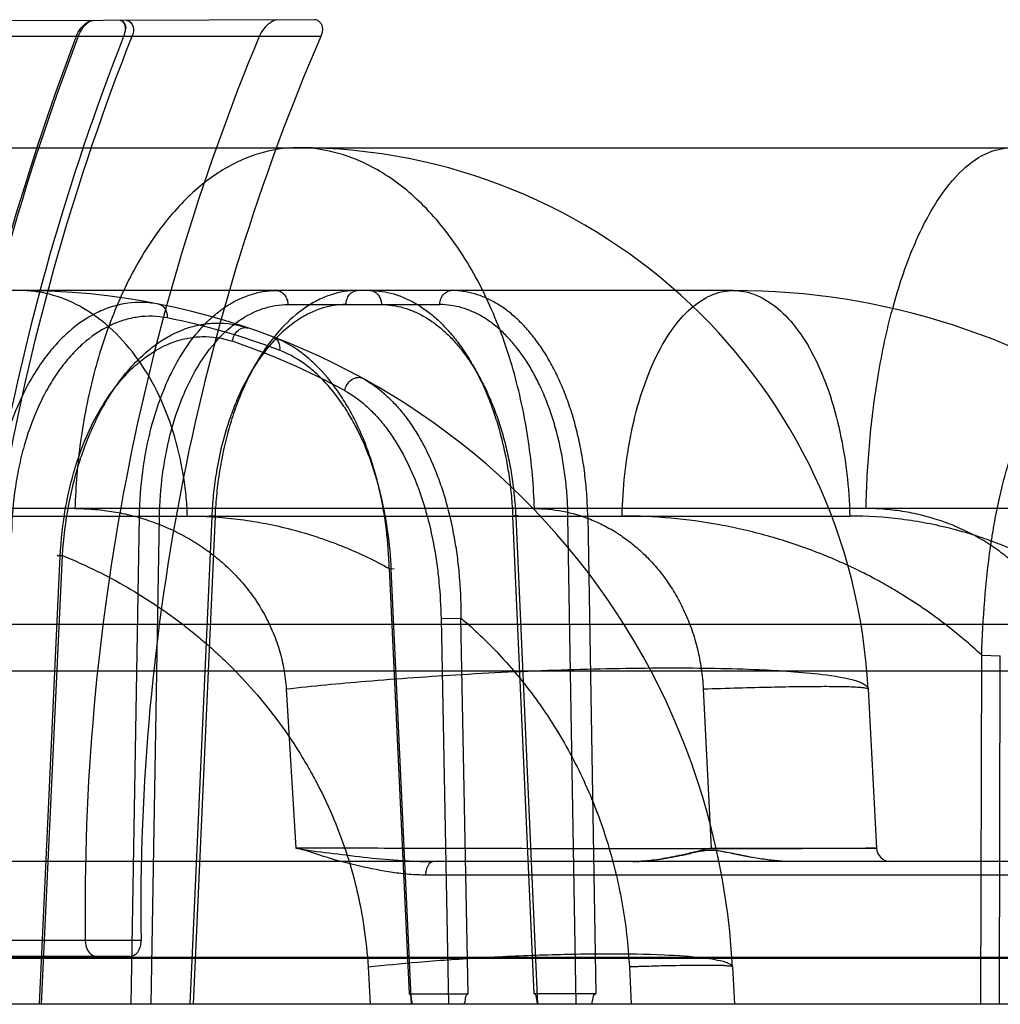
# Model space of a CAD drawing. Header units: millimetres. Extents: x 0 to 297, y 0 to 210.
# Tile 285 of 455: x 142.684 to 142.849, y 160.579 to 160.745. Entities that reach past the tile are written whole.
import ezdxf

# ---------------------------------------------------------------- set-up
doc = ezdxf.new("R2010")
doc.units = ezdxf.units.MM
doc.header["$LTSCALE"] = 16.335
doc.layers.add('INTFCLR_144815', color=7, linetype='CONTINUOUS')
doc.layers.add('INTFCLR_72935', color=7, linetype='CONTINUOUS')

msp = doc.modelspace()

# ---------------------------------------------------------------- linework, layer by layer
at = {"layer": 'INTFCLR_144815', "color": 9, "linetype": 'Continuous'}
for p, q in [((142.5215571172, 160.7232984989), (142.851190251, 160.7232984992)), ((142.8044151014, 160.699298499), (142.4951049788, 160.699298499)), ((142.7295039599, 160.6969403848), (142.7550448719, 160.6969403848)), ((142.8771444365, 160.6626480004), (142.4236901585, 160.6626480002)), ((142.4551597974, 160.6613919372), (142.8239887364, 160.6613919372)), ((142.7031763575, 160.5792984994), (142.7045521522, 160.6613919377)), ((142.7079288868, 160.6613082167), (142.7045521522, 160.6613919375)), ((142.7065498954, 160.5792984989), (142.7079288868, 160.661308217)), ((142.7167064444, 160.6613082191), (142.7130132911, 160.5792984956)), ((142.7172613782, 160.6613919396), (142.7135598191, 160.5792984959)), ((142.7172613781, 160.6613919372), (142.7162718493, 160.6613912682)), ((142.7172613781, 160.6613919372), (142.7162718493, 160.6613912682)), ((142.7709109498, 160.5810437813), (142.7673173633, 160.6613919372)), ((142.7678207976, 160.6613082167), (142.771493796, 160.5792985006)), ((142.7779659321, 160.5792984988), (142.7766091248, 160.6613082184)), ((142.7799297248, 160.6613919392), (142.7812641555, 160.5810437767)), ((142.6877201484, 160.5792985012), (142.6912375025, 160.6546541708)), ((142.6880925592, 160.5792985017), (142.6916179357, 160.6547378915)), ((142.7465673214, 160.6525512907), (142.7498809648, 160.5810437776)), ((142.7465673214, 160.6525512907), (142.7473897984, 160.6525343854)), ((142.7465673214, 160.6525512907), (142.7473897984, 160.6525343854)), ((142.7502914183, 160.5792984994), (142.7468964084, 160.6524675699)), ((142.7552588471, 160.6441503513), (142.7586047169, 160.6442340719)), ((142.7552588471, 160.6441503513), (142.756508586, 160.5792984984)), ((142.7598263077, 160.5810437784), (142.7586047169, 160.6442340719)), ((142.4380802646, 160.6432286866), (143.2969475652, 160.643228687)), ((142.8460268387, 160.5792985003), (142.8461733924, 160.6379748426)), ((142.8461733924, 160.6379748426), (142.8493013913, 160.637891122)), ((142.8491512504, 160.5792984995), (142.8493013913, 160.637891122)), ((143.2944248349, 160.6352984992), (142.3920142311, 160.6352984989)), ((142.7292260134, 160.6323227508), (142.7308600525, 160.6055728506)), ((142.8270586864, 160.6323227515), (142.8284605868, 160.6055728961)), ((142.8006742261, 160.6055728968), (142.8284605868, 160.6055728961)), ((143.3992531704, 160.6032984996), (142.7539063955, 160.6032984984)), ((142.8657148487, 160.6010241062), (142.7527233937, 160.6010241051)), ((142.4597478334, 160.5872286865), (143.5853428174, 160.5872286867)), ((143.6050345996, 160.5870192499), (142.4377892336, 160.5870192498)), ((142.7429875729, 160.5855788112), (142.7433511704, 160.5792984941)), ((142.8042506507, 160.5855787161), (142.8045797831, 160.5792984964)), ((143.6043247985, 160.5792984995), (142.3433546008, 160.579298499))]:
    msp.add_line(p, q, dxfattribs=at)
at = {"layer": 'INTFCLR_144815', "color": 6, "linetype": 'Continuous'}
for p, q in [((142.7799297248, 160.6613919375), (142.7766091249, 160.6613082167)), ((142.7993427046, 160.6323227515), (142.8006742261, 160.6055728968)), ((142.7539063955, 160.6032984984), (142.588579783, 160.603298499)), ((142.7869255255, 160.5855788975), (142.7872443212, 160.5792984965)), ((142.7498809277, 160.5810437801), (142.759826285, 160.5810437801)), ((142.7812641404, 160.5810437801), (142.7709109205, 160.5810437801))]:
    msp.add_line(p, q, dxfattribs=at)
at = {"layer": 'INTFCLR_144815', "color": 7, "linetype": 'Continuous'}
for p, q in [((142.8023416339, 160.6050237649), (142.8034217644, 160.6048262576)), ((142.8040249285, 160.6047063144), (142.8074019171, 160.6040393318))]:
    msp.add_line(p, q, dxfattribs=at)
at = {"layer": 'INTFCLR_144815', "color": 9, "linetype": 'Continuous'}
for centre, radius, start, end in [((142.731190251, 160.627298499), 0.096, 3.0000000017, 89.99999998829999), ((142.6844151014, 160.579298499), 0.12, 3.0000000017, 89.99999998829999), ((142.8044151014, 160.579298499), 0.12, 54.0898465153, 89.9999999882), ((142.6862229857, 160.579142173), 0.1178055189, 69.1734724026, 78.7487648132), ((142.6824591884, 160.5791328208), 0.1178257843, 61.2977510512, 71.3334614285), ((142.8308572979, 160.605698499), 0.0024, 182.9999999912, 269.9999999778)]:
    msp.add_arc(centre, radius, start, end, dxfattribs=at)
for points, knots in [([(142.7311902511, 160.723298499), (142.7289530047, 160.723298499), (142.7241886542, 160.7225536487), (142.7172760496, 160.7191669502), (142.7107263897, 160.7134422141), (142.7049192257, 160.7055874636), (142.7001554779, 160.6960075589), (142.6966421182, 160.6852705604), (142.6944544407, 160.6740238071), (142.6938262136, 160.6664082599), (142.6937106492, 160.6626480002)], [0, 0, 0, 0, 0.08645357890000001, 0.183076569, 0.2936436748, 0.4193778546, 0.5582098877, 0.7053461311, 0.8546242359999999, 1, 1, 1, 1]), ([(142.7709627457, 160.6626480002), (142.7708400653, 160.6664096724), (142.7701721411, 160.6740346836), (142.7678464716, 160.6852920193), (142.7641099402, 160.6960408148), (142.7590417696, 160.7056304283), (142.7528637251, 160.7134869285), (142.7459051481, 160.7191986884), (142.7385841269, 160.7225623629), (142.7335613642, 160.723298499), (142.731190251, 160.723298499)], [0, 0, 0, 0, 0.1425941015, 0.2892961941, 0.4344549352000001, 0.5723109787, 0.6983801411, 0.8106782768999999, 0.9101657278, 1, 1, 1, 1]), ([(142.8267323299, 160.6626480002), (142.8268076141, 160.6664018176), (142.8272140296, 160.6739738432), (142.8286295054, 160.6851688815), (142.8308962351, 160.6958408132), (142.8339572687, 160.7053493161), (142.8376720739, 160.7131517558), (142.8418612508, 160.7188957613), (142.8463796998, 160.7224513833), (142.8497082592, 160.723298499), (142.8511902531, 160.723298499)], [0, 0, 0, 0, 0.1619392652, 0.3267610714, 0.4862354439, 0.6318347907, 0.756666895, 0.8574570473, 0.9360798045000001, 1, 1, 1, 1]), ([(142.7126189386, 160.6613919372), (142.7125975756, 160.6619692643), (142.7125366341, 160.6631316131), (142.7123404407, 160.6654800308), (142.7117896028, 160.6696594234), (142.7103992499, 160.6755785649), (142.7077357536, 160.6823125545), (142.7041218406, 160.6883174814), (142.6997194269, 160.6932254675), (142.6947815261, 160.6967742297), (142.6903770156, 160.6985392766), (142.6873235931, 160.6991172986), (142.6856485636, 160.699273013), (142.6848236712, 160.6992984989), (142.6844151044, 160.699298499)], [0, 0, 0, 0, 0.0334345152, 0.06734841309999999, 0.1363626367, 0.2772581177, 0.4180232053, 0.5538030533, 0.6807505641, 0.7969575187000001, 0.9026976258, 0.952274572, 0.9763550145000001, 1, 1, 1, 1]), ([(142.7045521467, 160.6613919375), (142.7045962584, 160.6638948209), (142.704867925, 160.6676234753), (142.7055588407, 160.6719052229), (142.7060552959, 160.6742873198), (142.7068754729, 160.6776895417), (142.7081072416, 160.6814927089), (142.7097136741, 160.6850637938), (142.7107051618, 160.6869574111), (142.7121928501, 160.6895345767), (142.713906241, 160.6919045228), (142.7158592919, 160.6939550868), (142.7171373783, 160.6951548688), (142.7194004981, 160.6969394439), (142.7219443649, 160.6982529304), (142.7241987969, 160.6989021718), (142.7256812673, 160.6992059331), (142.7268125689, 160.699298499), (142.7275626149, 160.699298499)], [0, 0, 0, 0, 0.1550961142, 0.2309727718, 0.2686005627, 0.3058243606, 0.4478078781, 0.5153475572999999, 0.5482357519, 0.5801905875, 0.6997441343, 0.7279830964, 0.7555916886, 0.8082820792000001, 0.9063142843, 0.9300731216, 0.9535291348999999, 1, 1, 1, 1]), ([(142.741227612, 160.699298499), (142.739729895, 160.699298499), (142.7374329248, 160.6989131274), (142.7349447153, 160.6978849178), (142.7335298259, 160.6971226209), (142.7313423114, 160.6957476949), (142.7289699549, 160.6936499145), (142.7269032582, 160.6911837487), (142.7257460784, 160.6895933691), (142.7240060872, 160.6869648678), (142.7225188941, 160.684090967), (142.7212608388, 160.6810523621), (142.7204463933, 160.6788764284), (142.7191748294, 160.6748816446), (142.7182720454, 160.6707268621), (142.7177442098, 160.6670708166), (142.7174545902, 160.6645577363), (142.7173175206, 160.6626604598), (142.7172613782, 160.6613919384)], [0, 0, 0, 0, 0.0921262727, 0.1402361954, 0.1652485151, 0.19089814, 0.299084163, 0.3579381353, 0.3886855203, 0.4200105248, 0.55180504, 0.5866888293, 0.6223203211, 0.6946805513, 0.8444138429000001, 0.883072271, 0.9218954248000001, 1, 1, 1, 1]), ([(142.7275626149, 160.699298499), (142.7278048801, 160.699298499), (142.7283323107, 160.6991713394), (142.7289846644, 160.6986269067), (142.7294021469, 160.6978351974), (142.7294997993, 160.697235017), (142.7295039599, 160.6969403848)], [0, 0, 0, 0, 0.2165522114, 0.4658688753, 0.7366124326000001, 1, 1, 1, 1]), ([(142.7392862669, 160.6969403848), (142.7392904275, 160.697235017), (142.7393880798, 160.6978351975), (142.7398055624, 160.6986269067), (142.7404579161, 160.6991713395), (142.7409853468, 160.699298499), (142.741227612, 160.699298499)], [0, 0, 0, 0, 0.2633875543, 0.5341311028, 0.7834477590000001, 1, 1, 1, 1]), ([(142.7433088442, 160.699298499), (142.7436065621, 160.699298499), (142.7442375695, 160.6991075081), (142.7448481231, 160.6984534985), (142.7451753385, 160.6976930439), (142.7452465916, 160.6971951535), (142.7452501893, 160.6969403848)], [0, 0, 0, 0, 0.2663937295, 0.5562743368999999, 0.7720138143, 1, 1, 1, 1]), ([(142.7550448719, 160.6969403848), (142.7550483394, 160.6971859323), (142.7551324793, 160.6977735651), (142.755600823, 160.6987947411), (142.7564680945, 160.699298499), (142.756986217, 160.699298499)], [0, 0, 0, 0, 0.2222703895, 0.5310407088, 1, 1, 1, 1]), ([(142.7857053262, 160.6613919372), (142.7857629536, 160.6637395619), (142.7860748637, 160.6684821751), (142.7871611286, 160.6754914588), (142.788903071, 160.6821778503), (142.7912595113, 160.6881410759), (142.7941297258, 160.6930364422), (142.7973675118, 160.6966319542), (142.8003777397, 160.6985111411), (142.8024751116, 160.6991157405), (142.8035948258, 160.6992729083), (142.8041439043, 160.699298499), (142.8044151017, 160.699298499)], [0, 0, 0, 0, 0.1548069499, 0.3128893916, 0.4669205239, 0.6093727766, 0.7342960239, 0.8390788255, 0.9255523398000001, 0.9638272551, 0.9821221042, 1, 1, 1, 1]), ([(142.8044151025, 160.699298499), (142.8049887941, 160.6992984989), (142.8061711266, 160.6991898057), (142.8086260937, 160.6985112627), (142.8117681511, 160.696650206), (142.8151610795, 160.6930556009), (142.81817042, 160.688157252), (142.820640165, 160.6821883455), (142.8230801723, 160.6732351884), (142.8238669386, 160.6661347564), (142.8239887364, 160.6613919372)], [0, 0, 0, 0, 0.0373944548, 0.07690222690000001, 0.1652474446, 0.2711212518, 0.3961912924, 0.5379765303, 0.6907509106, 1, 1, 1, 1]), ([(142.7078112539, 160.6969956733), (142.7061034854, 160.6973351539), (142.7034174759, 160.6974221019), (142.7004038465, 160.6967503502), (142.6987078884, 160.6961570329), (142.6961152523, 160.6950182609), (142.6936966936, 160.6933502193), (142.6915356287, 160.6913292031), (142.6900688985, 160.6897885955), (142.6883440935, 160.6876438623), (142.6868071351, 160.6852850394), (142.6856669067, 160.6832501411), (142.6839989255, 160.6799437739), (142.6826596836, 160.6764041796), (142.6816227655, 160.6727234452), (142.6809908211, 160.6701359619), (142.6801017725, 160.6654696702), (142.6797323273, 160.6613890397), (142.6796536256, 160.6586525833)], [0, 0, 0, 0, 0.09771588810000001, 0.1472704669, 0.1727131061, 0.1984371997, 0.3060937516, 0.3349763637, 0.3645291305, 0.4253885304, 0.4891348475, 0.5222846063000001, 0.5562566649, 0.6969275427, 0.733562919, 0.7708730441, 0.8463655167, 1, 1, 1, 1]), ([(142.7078112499, 160.6969956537), (142.7082423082, 160.6969099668), (142.7088634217, 160.6963983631), (142.7091893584, 160.6954808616), (142.7092254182, 160.6949469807), (142.7092081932, 160.6946835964)], [0, 0, 0, 0, 0.4548481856, 0.726830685, 1, 1, 1, 1]), ([(142.7079288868, 160.6613082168), (142.7079684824, 160.6636608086), (142.7082206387, 160.6671656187), (142.7088664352, 160.6711905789), (142.709330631, 160.6734298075), (142.710098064, 160.6766277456), (142.7112519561, 160.6802025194), (142.7127575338, 160.6835596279), (142.7136869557, 160.685339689), (142.715081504, 160.6877620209), (142.7166882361, 160.689989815), (142.7185204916, 160.6919175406), (142.7197195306, 160.693045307), (142.721842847, 160.6947225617), (142.7242302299, 160.6959573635), (142.726346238, 160.6965679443), (142.7277378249, 160.6968534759), (142.7287998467, 160.6969403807), (142.7295039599, 160.6969403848)], [0, 0, 0, 0, 0.1551843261, 0.2310962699, 0.2687402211, 0.3059786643, 0.4480042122, 0.5155515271, 0.5484407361, 0.5803955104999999, 0.6999255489, 0.7281549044, 0.7557526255, 0.8084172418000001, 0.9063806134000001, 0.9301219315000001, 0.9535610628, 1, 1, 1, 1]), ([(142.7392862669, 160.6969403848), (142.7378767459, 160.6969403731), (142.7357149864, 160.6965782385), (142.7333729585, 160.6956113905), (142.7320408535, 160.694894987), (142.7299815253, 160.6936027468), (142.7277477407, 160.6916308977), (142.7258010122, 160.6893125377), (142.7247108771, 160.687817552), (142.7230716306, 160.6853470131), (142.7216699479, 160.6826455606), (142.7204837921, 160.6797890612), (142.7197159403, 160.6777437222), (142.7185170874, 160.6739887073), (142.7176643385, 160.670083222), (142.7171647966, 160.6666464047), (142.7168905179, 160.664284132), (142.7167601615, 160.6625006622), (142.7167064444, 160.6613082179)], [0, 0, 0, 0, 0.09218057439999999, 0.1403214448, 0.1653478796, 0.1910107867, 0.2992378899, 0.3581064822, 0.388858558, 0.4201858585, 0.5519765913, 0.5868545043, 0.6224779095, 0.6948168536, 0.8444924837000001, 0.8831327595, 0.9219368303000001, 1, 1, 1, 1]), ([(142.7452501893, 160.6969403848), (142.7458728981, 160.6969403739), (142.7471299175, 160.6968497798), (142.7489974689, 160.6964439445), (142.750840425, 160.6957710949), (142.7526447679, 160.694838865), (142.7543971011, 160.6936543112), (142.7560852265, 160.692226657), (142.7576985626, 160.6905667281), (142.7592260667, 160.6886858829), (142.7606579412, 160.6865978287), (142.761983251, 160.6843170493), (142.7631937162, 160.6818603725), (142.7642804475, 160.6792444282), (142.7652364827, 160.6764870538), (142.7660545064, 160.6736073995), (142.7667287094, 160.6706271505), (142.7672547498, 160.6675691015), (142.7676281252, 160.6644553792), (142.7677736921, 160.6623601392), (142.7678207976, 160.6613082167)], [0, 0, 0, 0, 0.0407011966, 0.08204297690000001, 0.1245302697, 0.168562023, 0.2144606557, 0.2624873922, 0.3128162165, 0.3655397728, 0.4206675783, 0.4781351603, 0.5378085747, 0.5995429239, 0.6631658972, 0.7284521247, 0.7951074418, 0.8627883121, 0.9311758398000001, 1, 1, 1, 1]), ([(142.7766091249, 160.6613082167), (142.7765917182, 160.6623607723), (142.7765052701, 160.6644573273), (142.7762192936, 160.6675747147), (142.7757789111, 160.6706350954), (142.7751883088, 160.6736157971), (142.774451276, 160.6764947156), (142.7735728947, 160.6792513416), (142.7725596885, 160.6818670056), (142.771418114, 160.6843236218), (142.7701566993, 160.6866041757), (142.7687833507, 160.688691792), (142.7673085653, 160.6905721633), (142.7657414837, 160.6922317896), (142.7640926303, 160.6936593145), (142.7623724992, 160.6948434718), (142.7605938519, 160.6957747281), (142.7587704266, 160.6964461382), (142.7569159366, 160.6968505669), (142.7556655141, 160.6969403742), (142.7550448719, 160.6969403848)], [0, 0, 0, 0, 0.0693995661, 0.1382659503, 0.2062928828, 0.2731414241, 0.3384939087, 0.4021035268, 0.4637640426, 0.5232945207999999, 0.5805528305, 0.6354224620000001, 0.6878573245, 0.7378968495, 0.7856711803, 0.831371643, 0.8752629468, 0.9176865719, 0.9590839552, 1, 1, 1, 1]), ([(142.7092081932, 160.6946835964), (142.7076053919, 160.6950021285), (142.705085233, 160.6950837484), (142.7022590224, 160.6944504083), (142.7006707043, 160.6938911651), (142.6982440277, 160.6928190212), (142.6959834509, 160.6912476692), (142.6939672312, 160.6893452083), (142.6925998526, 160.6878944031), (142.6909944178, 160.6858743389), (142.6895662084, 160.6836538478), (142.6885091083, 160.6817379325), (142.6869646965, 160.6786231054), (142.6857324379, 160.6752894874), (142.6847859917, 160.6718244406), (142.6842116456, 160.6693869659), (142.6834124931, 160.6649891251), (142.6831000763, 160.6611456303), (142.683049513, 160.6585688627)], [0, 0, 0, 0, 0.0976914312, 0.1471743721, 0.1725712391, 0.1982435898, 0.3056783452, 0.3345042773, 0.3640047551, 0.4247766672, 0.4884590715, 0.5215903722, 0.5555516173, 0.6962629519, 0.7329371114, 0.7702971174, 0.8459277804, 1, 1, 1, 1]), ([(142.6916179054, 160.6547379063), (142.6917888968, 160.6576141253), (142.6923100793, 160.6618964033), (142.6934020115, 160.6667811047), (142.69415752, 160.6694920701), (142.6953821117, 160.6733475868), (142.6969261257, 160.6770396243), (142.6988209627, 160.6804652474), (142.7001108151, 160.6825660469), (142.7018373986, 160.6849829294), (142.703758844, 160.6871501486), (142.7053824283, 160.6886825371), (142.7077607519, 160.6906640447), (142.7104100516, 160.692235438), (142.7132101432, 160.6931892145), (142.7150324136, 160.6936433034), (142.7182590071, 160.6940212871), (142.7210620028, 160.6935805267), (142.7228031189, 160.6929926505)], [0, 0, 0, 0, 0.1536085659, 0.2291565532, 0.2666908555, 0.3036012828, 0.4448362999, 0.4788681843, 0.5122647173, 0.5762199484, 0.6369511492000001, 0.666341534, 0.695148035, 0.8020376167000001, 0.8275046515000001, 0.8527355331, 0.9020288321, 1, 1, 1, 1]), ([(142.6912375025, 160.6546541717), (142.6913645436, 160.6573694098), (142.6918052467, 160.6614131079), (142.6927807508, 160.6660293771), (142.6934639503, 160.6685890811), (142.6945760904, 160.6722258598), (142.695993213, 160.6757097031), (142.6977440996, 160.6789434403), (142.698937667, 160.6809248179), (142.7005397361, 160.6832038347), (142.7023271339, 160.6852483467), (142.703840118, 160.6866937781), (142.7060588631, 160.68856204), (142.7085365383, 160.6900443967), (142.7111589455, 160.690943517), (142.7128676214, 160.6913721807), (142.7158989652, 160.691729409), (142.718533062, 160.6913134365), (142.7201704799, 160.6907606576)], [0, 0, 0, 0, 0.1542205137, 0.2299439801, 0.2675366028, 0.3044886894, 0.4457272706, 0.4797295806, 0.5130837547, 0.5769222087, 0.6375114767, 0.6668218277, 0.6955443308, 0.8021303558, 0.8275356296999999, 0.8527161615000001, 0.9019482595, 1, 1, 1, 1]), ([(142.7201704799, 160.6907606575), (142.720219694, 160.6910960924), (142.7204380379, 160.6917777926), (142.7210704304, 160.6926151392), (142.721933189, 160.6930966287), (142.7225542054, 160.6930766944), (142.7228031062, 160.6929926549)], [0, 0, 0, 0, 0.263058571, 0.5445432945, 0.7961602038, 1, 1, 1, 1]), ([(142.746567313, 160.6525512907), (142.7465041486, 160.6547471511), (142.7461821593, 160.6590952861), (142.7452672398, 160.6644458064), (142.7442231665, 160.6685789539), (142.7430026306, 160.6724957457), (142.7414879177, 160.6762108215), (142.7398808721, 160.6792487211), (142.7389025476, 160.6808784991), (142.7374342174, 160.6831299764), (142.7355288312, 160.6855286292), (142.7333589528, 160.6875906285), (142.7320906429, 160.6886233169), (142.7302176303, 160.6899907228), (142.7285124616, 160.6909126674), (142.7270962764, 160.6914516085)], [0, 0, 0, 0, 0.1439860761, 0.2853094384, 0.3551749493, 0.4232683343, 0.5541201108, 0.6173545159, 0.6483702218, 0.6786754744, 0.7935451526, 0.8479701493, 0.8746010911, 0.900682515, 1, 1, 1, 1]), ([(142.7270962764, 160.6914516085), (142.7274617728, 160.6913125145), (142.7281125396, 160.6906132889), (142.7281708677, 160.6897094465), (142.7281075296, 160.6892504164)], [0, 0, 0, 0, 0.4576858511, 1, 1, 1, 1]), ([(142.7468964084, 160.65246757), (142.746799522, 160.6545507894), (142.7464268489, 160.6586723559), (142.7454892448, 160.6637383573), (142.7444520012, 160.6676488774), (142.7432542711, 160.6713523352), (142.7417866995, 160.6748632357), (142.740241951, 160.6777333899), (142.7393044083, 160.6792725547), (142.7379010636, 160.6813978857), (142.7360869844, 160.6836616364), (142.7340271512, 160.6856082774), (142.7328253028, 160.686582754), (142.7310544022, 160.6878717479), (142.7294443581, 160.6887418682), (142.7281075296, 160.6892504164)], [0, 0, 0, 0, 0.1442075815, 0.2857236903, 0.3556731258, 0.4238379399, 0.5547877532, 0.6180481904, 0.6490686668, 0.6793743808, 0.7941690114, 0.8485102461, 0.8750836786, 0.901097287, 1, 1, 1, 1]), ([(142.7390459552, 160.6824810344), (142.7391259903, 160.682830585), (142.7394280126, 160.6835402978), (142.7401944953, 160.6843701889), (142.7411713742, 160.6847899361), (142.7418255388, 160.6846745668), (142.7420637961, 160.6845440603)], [0, 0, 0, 0, 0.2605268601, 0.5483997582, 0.8026347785, 1, 1, 1, 1]), ([(142.7420637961, 160.6845440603), (142.7433950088, 160.6838148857), (142.7452934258, 160.6824391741), (142.7475482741, 160.6802244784), (142.749172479, 160.6783006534), (142.7506822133, 160.6761669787), (142.7525627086, 160.6730248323), (142.7539437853, 160.6700390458), (142.7549557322, 160.6673476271), (142.7556025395, 160.6654632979), (142.7566175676, 160.6620477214), (142.7574839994, 160.6580065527), (142.7580781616, 160.6538608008), (142.7584978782, 160.6496042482), (142.7586117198, 160.6463850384), (142.7586047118, 160.6442340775)], [0, 0, 0, 0, 0.1002033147, 0.1531110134, 0.2085096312, 0.2661594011, 0.3254819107, 0.4500774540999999, 0.4825681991, 0.5153103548, 0.5815777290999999, 0.7177028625, 0.7876464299, 0.8579986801, 1, 1, 1, 1]), ([(142.8461733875, 160.6379748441), (142.8462694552, 160.6410518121), (142.8465870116, 160.6471320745), (142.8473187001, 160.653922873), (142.8479916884, 160.6583429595), (142.8484750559, 160.6611650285), (142.8491595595, 160.664555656), (142.8499782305, 160.6678318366), (142.8507116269, 160.6703221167), (142.8514643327, 160.6726172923), (142.8524719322, 160.6752474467), (142.8536332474, 160.6776605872), (142.8546338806, 160.6793623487), (142.8556100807, 160.6808024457), (142.8568734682, 160.6822966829), (142.8583124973, 160.6834247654), (142.8594923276, 160.6839842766), (142.8606388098, 160.6843127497), (142.8621621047, 160.6843148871), (142.8632891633, 160.6838653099), (142.8638197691, 160.6835629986)], [0, 0, 0, 0, 0.1713632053, 0.338783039, 0.3799140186, 0.4202322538, 0.4981534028, 0.5724033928, 0.6081224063, 0.6426414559, 0.7068426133, 0.7647695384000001, 0.7914649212, 0.8166657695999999, 0.8615645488, 0.8999034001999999, 0.9172998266, 0.9339572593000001, 0.9660062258, 1, 1, 1, 1]), ([(142.7390459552, 160.6824810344), (142.7403084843, 160.6817895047), (142.7421115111, 160.6804865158), (142.744257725, 160.6783887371), (142.7458099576, 160.6765658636), (142.7472593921, 160.6745443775), (142.7490715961, 160.671563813), (142.7504122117, 160.6687304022), (142.751404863, 160.6661754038), (142.7520431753, 160.6643856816), (142.7530533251, 160.6611386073), (142.7539359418, 160.657293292), (142.7545700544, 160.6533438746), (142.7550466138, 160.6492826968), (142.7552183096, 160.6462074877), (142.7552588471, 160.6441503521)], [0, 0, 0, 0, 0.0996799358, 0.152413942, 0.2076783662, 0.2652217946, 0.3244798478, 0.4490468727, 0.4815412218, 0.5142909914, 0.5806022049, 0.7169204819, 0.78700019, 0.8575246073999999, 1, 1, 1, 1]), ([(142.6937106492, 160.6626480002), (142.6947367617, 160.6626476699), (142.6967855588, 160.6625679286), (142.6998389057, 160.6622076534), (142.7028600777, 160.6616076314), (142.7053424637, 160.6609066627), (142.7073041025, 160.6602195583), (142.7092502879, 160.6594462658), (142.7116222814, 160.6583277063), (142.7143457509, 160.6567429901), (142.7169378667, 160.6549146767), (142.7189692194, 160.6531835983), (142.7205062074, 160.6516694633), (142.7219855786, 160.6500691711), (142.7236847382, 160.6479211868), (142.7251632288, 160.6456023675), (142.7262016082, 160.6436440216), (142.7271374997, 160.6416157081), (142.7280964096, 160.6389838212), (142.7288864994, 160.6357008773), (142.7291573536, 160.6334566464), (142.7292260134, 160.6323227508)], [0, 0, 0, 0, 0.05990535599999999, 0.1195580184, 0.1793161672, 0.239547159, 0.2699716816, 0.3006297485, 0.3617783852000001, 0.4228769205, 0.4843588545, 0.5467274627, 0.5784374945, 0.6102765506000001, 0.6739139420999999, 0.7380382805, 0.7705219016, 0.8032626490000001, 0.8683949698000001, 0.9336809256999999, 1, 1, 1, 1]), ([(142.7709627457, 160.6626480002), (142.7725429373, 160.6626478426), (142.7757573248, 160.6623428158), (142.7792616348, 160.6613140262), (142.781543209, 160.6603455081), (142.7830960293, 160.6595947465), (142.7850034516, 160.6584963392), (142.7872030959, 160.6569330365), (142.7889456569, 160.6554249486), (142.7902856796, 160.6540870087), (142.7916046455, 160.6526384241), (142.7931537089, 160.650666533), (142.7945306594, 160.6485231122), (142.7955325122, 160.6466903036), (142.7964706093, 160.6447590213), (142.797483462, 160.642229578), (142.7982596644, 160.6395919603), (142.7987384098, 160.6374109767), (142.7991200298, 160.6351699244), (142.7992858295, 160.6334633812), (142.7993427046, 160.6323227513)], [0, 0, 0, 0, 0.1035794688, 0.210210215, 0.2378594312, 0.2660175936, 0.3232251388, 0.3819002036, 0.44265055, 0.4740329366, 0.5059841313, 0.5710225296, 0.6381353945, 0.6727121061, 0.7078920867, 0.7788249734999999, 0.8510284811, 0.8878340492, 0.9251403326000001, 1, 1, 1, 1]), ([(142.8622126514, 160.6323227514), (142.8621495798, 160.6333770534), (142.8619082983, 160.63547319), (142.8612075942, 160.6385586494), (142.8604378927, 160.6408033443), (142.8598264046, 160.6422662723), (142.8593910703, 160.6432357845), (142.8585644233, 160.6448956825), (142.8572032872, 160.6471715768), (142.8556186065, 160.6493024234), (142.8543993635, 160.650712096), (142.8536687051, 160.6514963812), (142.8525462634, 160.6526456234), (142.850761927, 160.654266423), (142.848186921, 160.6561987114), (142.8461275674, 160.6574722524), (142.8447040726, 160.6582448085), (142.8437420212, 160.6587404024), (142.8420366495, 160.6595491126), (142.8395288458, 160.6605433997), (142.8369434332, 160.6613214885), (142.8348343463, 160.6618141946), (142.8326976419, 160.662219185), (142.8299958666, 160.6625579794), (142.8278200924, 160.6626477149), (142.8267323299, 160.6626480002)], [0, 0, 0, 0, 0.06168284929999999, 0.1229316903, 0.1844574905, 0.1999709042, 0.2155278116, 0.2465165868, 0.3082226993, 0.3701183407, 0.4013337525, 0.4170322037, 0.4327121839, 0.4951478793, 0.5575695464, 0.6204875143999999, 0.6363381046, 0.652154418, 0.6836842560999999, 0.7465335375, 0.8094980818, 0.8411683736, 0.8729913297, 0.9364730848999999, 1, 1, 1, 1]), ([(142.7126189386, 160.6613919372), (142.7154264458, 160.6613906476), (142.7211327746, 160.6610440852), (142.7282241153, 160.6597165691), (142.7331769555, 160.6582958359), (142.7360452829, 160.6573213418), (142.7377643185, 160.6566756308), (142.7413432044, 160.6552386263), (142.7441335, 160.653900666), (142.7465673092, 160.652551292)], [0, 0, 0, 0, 0.2376500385, 0.4825489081, 0.6090319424, 0.6735318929, 0.7389392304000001, 0.7644374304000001, 1, 1, 1, 1]), ([(142.8461733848, 160.6379748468), (142.8442111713, 160.6398080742), (142.8400065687, 160.6433708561), (142.8348928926, 160.6469104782), (142.8312738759, 160.6491008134), (142.8295898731, 160.6500645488), (142.8277343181, 160.6510748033), (142.8240080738, 160.6529883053), (142.8181072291, 160.6555660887), (142.811511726, 160.6577395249), (142.8068153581, 160.6589347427), (142.8041089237, 160.6595250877), (142.8000513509, 160.6603131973), (142.7939245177, 160.6611456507), (142.7884395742, 160.6613919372), (142.7857053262, 160.6613919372)], [0, 0, 0, 0, 0.1213859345, 0.2486872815, 0.28063004, 0.3125972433, 0.3363837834, 0.3761281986, 0.5019267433, 0.6269864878, 0.6895683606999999, 0.720916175, 0.7521913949, 0.8764028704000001, 1, 1, 1, 1]), ([(142.8858377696, 160.6257319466), (142.8841466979, 160.6284617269), (142.8803726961, 160.6338176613), (142.8754030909, 160.6392761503), (142.8717741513, 160.6426639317), (142.8693293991, 160.6448024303), (142.8649700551, 160.6482603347), (142.8583815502, 160.6525296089), (142.8520594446, 160.6555540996), (142.847756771, 160.6571975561), (142.8449049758, 160.6581830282), (142.8399272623, 160.6596393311), (142.8327172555, 160.6610239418), (142.8268841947, 160.6613909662), (142.8239887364, 160.6613919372)], [0, 0, 0, 0, 0.129235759, 0.2629815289, 0.2961897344, 0.3290178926, 0.3936799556, 0.5199915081, 0.6440812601, 0.6748668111, 0.7053420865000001, 0.7654923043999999, 0.883469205, 1, 1, 1, 1]), ([(142.6912375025, 160.6546541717), (142.6910636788, 160.6546687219), (142.6902505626, 160.6547813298), (142.6913186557, 160.654744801), (142.6916179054, 160.6547379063)], [0, 0, 0, 0, 0.3681851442, 1, 1, 1, 1]), ([(142.6912375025, 160.6546541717), (142.6910636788, 160.6546687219), (142.6902505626, 160.6547813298), (142.6913186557, 160.654744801), (142.6916179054, 160.6547379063)], [0, 0, 0, 0, 0.3681851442, 1, 1, 1, 1]), ([(142.6916176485, 160.654738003), (142.6926882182, 160.6543021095), (142.6972812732, 160.6523267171), (142.7034422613, 160.6490317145), (142.7099238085, 160.6446733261), (142.713454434, 160.6419237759), (142.7157493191, 160.6399655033), (142.7172728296, 160.6386168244), (142.7198831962, 160.6361750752), (142.7234356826, 160.6324618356), (142.7273858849, 160.6276528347), (142.7300832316, 160.623792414), (142.7317677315, 160.6211056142), (142.7328680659, 160.6192688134), (142.7346969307, 160.6159922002), (142.7370224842, 160.6111455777), (142.7393296, 160.6050876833), (142.740827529, 160.5998544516), (142.7417606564, 160.595555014), (142.7425136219, 160.5911584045), (142.7428581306, 160.5878148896), (142.7429875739, 160.5855788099)], [0, 0, 0, 0, 0.0381612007, 0.1650471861, 0.2298277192, 0.2958795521, 0.3126337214, 0.3294237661, 0.3630492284, 0.4306156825, 0.49890742, 0.5683202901, 0.5859067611, 0.6035977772, 0.639003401, 0.7097607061, 0.780850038, 0.8527710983, 0.8892276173, 0.9260543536, 1, 1, 1, 1]), ([(142.7586046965, 160.6442340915), (142.7592177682, 160.6437145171), (142.7604059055, 160.6426745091), (142.7638813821, 160.6394392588), (142.7676723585, 160.6353157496), (142.7710993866, 160.6308263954), (142.7729906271, 160.6280939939), (142.775769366, 160.6237987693), (142.7786444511, 160.6184689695), (142.7810180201, 160.612866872), (142.7822468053, 160.6095354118), (142.7839540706, 160.6044080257), (142.785910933, 160.5964596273), (142.7867402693, 160.5892241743), (142.7869255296, 160.5855788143)], [0, 0, 0, 0, 0.036015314, 0.07074876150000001, 0.2127885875, 0.286257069, 0.3237458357, 0.3616863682, 0.5155102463, 0.5942487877, 0.634219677, 0.6746145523, 0.8364186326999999, 1, 1, 1, 1]), ([(142.7292260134, 160.6323227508), (142.7336808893, 160.632817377), (142.7435225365, 160.633755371), (142.759302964, 160.634863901), (142.7764283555, 160.6356414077), (142.7930941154, 160.6359486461), (142.8073915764, 160.6357237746), (142.817818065, 160.63506532), (142.8238718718, 160.6341344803), (142.826446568, 160.6332186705), (142.8270449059, 160.6325856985), (142.8270586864, 160.6323227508)], [0, 0, 0, 0, 0.1363873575, 0.3007775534, 0.4813224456, 0.6579113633, 0.8080812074, 0.9157814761, 0.9768465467, 0.9919879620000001, 1, 1, 1, 1]), ([(142.7993427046, 160.6323227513), (142.8013226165, 160.6323888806), (142.8051250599, 160.6325072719), (142.8105428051, 160.6326451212), (142.8153437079, 160.6327320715), (142.8188983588, 160.6327615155), (142.8213391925, 160.6327528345), (142.8228419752, 160.6327325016), (142.8241137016, 160.6326991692), (142.8251562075, 160.6326513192), (142.8259532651, 160.6325960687), (142.8265443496, 160.632520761), (142.8268626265, 160.6324599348), (142.827056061, 160.6323728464), (142.8270586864, 160.632322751)], [0, 0, 0, 0, 0.2139564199, 0.4108741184, 0.5853184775, 0.7325546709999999, 0.7947791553, 0.84895308, 0.8948295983, 0.932295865, 0.9613125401, 0.9819906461, 0.9945821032, 1, 1, 1, 1]), ([(142.7527233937, 160.6010241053), (142.7517812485, 160.6010239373), (142.749901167, 160.6011101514), (142.7461729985, 160.6015434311), (142.7415899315, 160.6024796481), (142.7361694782, 160.6038595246), (142.7326689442, 160.6051566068), (142.730859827, 160.6055728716)], [0, 0, 0, 0, 0.1261132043, 0.2516019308, 0.5020790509, 0.7515083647, 1, 1, 1, 1]), ([(142.828460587, 160.605572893), (142.8284629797, 160.6055253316), (142.8282786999, 160.6055791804), (142.8281297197, 160.6055410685), (142.8277318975, 160.6055483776), (142.8271055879, 160.6055242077), (142.8263391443, 160.6055202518), (142.8255925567, 160.605511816), (142.8249259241, 160.6055063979), (142.8241917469, 160.6055009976), (142.8224050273, 160.6054887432), (142.8192571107, 160.6054738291), (142.8159224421, 160.6054640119), (142.8133927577, 160.6054580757), (142.8114825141, 160.6054540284), (142.807861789, 160.6054478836), (142.8035336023, 160.6054440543), (142.7995811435, 160.6054421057), (142.797171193, 160.6054415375), (142.7933626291, 160.6054412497), (142.7874457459, 160.6054437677), (142.781448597, 160.6054485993), (142.7773237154, 160.6054534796), (142.7745080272, 160.60545733), (142.7695581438, 160.6054647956), (142.763886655, 160.6054746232), (142.758912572, 160.6054855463), (142.7560669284, 160.6054931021), (142.7518842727, 160.6055027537), (142.7457590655, 160.6055195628), (142.7396948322, 160.6055390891), (142.735759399, 160.605554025), (142.733484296, 160.6055625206), (142.7318555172, 160.6055687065), (142.7308600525, 160.6055728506)], [0, 0, 0, 0, 0.0014637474, 0.0032801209, 0.0058108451, 0.0130015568, 0.0230517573, 0.029158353, 0.0359897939, 0.0435329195, 0.0517284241, 0.0909078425, 0.1402931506, 0.1542261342, 0.1686631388, 0.1990085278, 0.2655167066, 0.3016988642, 0.3204954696, 0.339591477, 0.4187628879, 0.5023630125, 0.5239262, 0.545549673, 0.5889090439, 0.6760711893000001, 0.7198747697, 0.7417980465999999, 0.763538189, 0.8484376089, 0.9300695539, 0.9499357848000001, 0.9694020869, 1, 1, 1, 1]), ([(142.7527233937, 160.6010241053), (142.7527307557, 160.6013087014), (142.752805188, 160.6021229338), (142.7533095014, 160.6032984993), (142.753906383, 160.6032984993)], [0, 0, 0, 0, 0.3229356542, 1, 1, 1, 1]), ([(142.7429875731, 160.5855788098), (142.7457705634, 160.5858897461), (142.7519232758, 160.5864794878), (142.7617950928, 160.587176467), (142.7725185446, 160.5876655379), (142.7829611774, 160.5878587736), (142.7919230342, 160.587717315), (142.7984593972, 160.5873027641), (142.8022538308, 160.5867176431), (142.8038676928, 160.5861414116), (142.8042419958, 160.5857438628), (142.8042506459, 160.5855788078)], [0, 0, 0, 0, 0.1360651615, 0.3002817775, 0.4808261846, 0.6575427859, 0.8078742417, 0.9156914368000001, 0.9768118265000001, 0.9919690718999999, 1, 1, 1, 1]), ([(142.8042506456, 160.5855788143), (142.8042452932, 160.5856809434), (142.8036790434, 160.5857000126), (142.8032071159, 160.5857876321), (142.80240147, 160.5858115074), (142.8012603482, 160.5858462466), (142.7984460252, 160.5858592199), (142.7947799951, 160.5858017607), (142.7911690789, 160.5857102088), (142.7891091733, 160.5856491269), (142.7878714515, 160.5856100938), (142.787242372, 160.5855893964), (142.7869255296, 160.5855788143)], [0, 0, 0, 0, 0.0176772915, 0.0673261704, 0.1048480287, 0.1507789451, 0.2671502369, 0.5889606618, 0.7859561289, 0.891204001, 0.9452031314, 1, 1, 1, 1])]:
    msp.add_open_spline(points, degree=3, knots=knots, dxfattribs=at)
at = {"layer": 'INTFCLR_144815', "color": 6, "linetype": 'Continuous'}
for points, knots in [([(142.7433088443, 160.699298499), (142.743977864, 160.699298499), (142.745333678, 160.6991997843), (142.7473529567, 160.6987565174), (142.7493538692, 160.6980168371), (142.7513051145, 160.6969915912), (142.7531862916, 160.695698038), (142.7549877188, 160.6941508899), (142.7567057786, 160.6923565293), (142.7583311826, 160.6903249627), (142.7598469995, 160.6880792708), (142.7612436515, 160.6856388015), (142.7625142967, 160.6830195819), (142.7636542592, 160.6802319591), (142.7646526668, 160.6773023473), (142.7655013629, 160.6742610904), (142.766194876, 160.671140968), (142.7667336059, 160.6679534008), (142.7671181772, 160.6646989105), (142.7672686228, 160.6625021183), (142.7673173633, 160.6613919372)], [0, 0, 0, 0, 0.0410983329, 0.0831685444, 0.1265987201, 0.1717480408, 0.2182249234, 0.2665499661, 0.3173705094, 0.3706132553, 0.426187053, 0.483644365, 0.5432036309, 0.6048932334, 0.6685387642, 0.7332287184, 0.7987610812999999, 0.8647983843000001, 0.9317351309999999, 1, 1, 1, 1]), ([(142.7799297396, 160.6613919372), (142.7799100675, 160.6625226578), (142.7798141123, 160.6647830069), (142.7794991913, 160.6681514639), (142.7790131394, 160.671470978), (142.7783620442, 160.6746930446), (142.7775551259, 160.6777825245), (142.7766023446, 160.6807190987), (142.7755066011, 160.6835005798), (142.7742740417, 160.686110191), (142.7729173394, 160.6885218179), (142.7714500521, 160.6907162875), (142.7698810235, 160.6926849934), (142.7682149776, 160.6944222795), (142.7664655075, 160.6959121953), (142.7646491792, 160.6971411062), (142.7627873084, 160.6980990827), (142.7608876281, 160.6987868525), (142.7589512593, 160.6992046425), (142.7576411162, 160.699298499), (142.756986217, 160.699298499)], [0, 0, 0, 0, 0.0700922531, 0.1401518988, 0.2095979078, 0.2779298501, 0.3437875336, 0.4073989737, 0.4691646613, 0.528952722, 0.5861349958, 0.6405092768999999, 0.6923935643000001, 0.7419689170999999, 0.7894688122, 0.8345523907, 0.8775908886, 0.9189159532, 0.9594095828, 1, 1, 1, 1]), ([(142.7678207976, 160.6613082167), (142.767965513, 160.6613210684), (142.7686997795, 160.6614475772), (142.7676282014, 160.6613983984), (142.7673173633, 160.6613919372)], [0, 0, 0, 0, 0.3184744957, 1, 1, 1, 1]), ([(142.7678207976, 160.6613082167), (142.767965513, 160.6613210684), (142.7686997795, 160.6614475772), (142.7676282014, 160.6613983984), (142.7673173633, 160.6613919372)], [0, 0, 0, 0, 0.3184744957, 1, 1, 1, 1]), ([(142.730859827, 160.6055728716), (142.7326987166, 160.6051497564), (142.7365167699, 160.6048090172), (142.7422285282, 160.6039969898), (142.7470768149, 160.603562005), (142.7509787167, 160.6033414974), (142.7529313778, 160.6032984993), (142.753906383, 160.6032984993)], [0, 0, 0, 0, 0.2442328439, 0.4941680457, 0.7472877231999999, 0.8738018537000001, 1, 1, 1, 1]), ([(142.8006742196, 160.6055728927), (142.7998941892, 160.6053793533), (142.7984178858, 160.6050066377), (142.7963081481, 160.6045113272), (142.7944128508, 160.6041034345), (142.7927118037, 160.6037883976), (142.7911916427, 160.6035581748), (142.7898379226, 160.6034036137), (142.7886342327, 160.6033183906), (142.7878797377, 160.6032984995), (142.7875254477, 160.603298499)], [0, 0, 0, 0, 0.1802533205, 0.3414946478, 0.4860226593, 0.6150319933, 0.7294356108, 0.8307932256, 0.9205382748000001, 1, 1, 1, 1]), ([(142.7875254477, 160.6032984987), (142.7882272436, 160.6032984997), (142.7896445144, 160.6033700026), (142.7916918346, 160.6036168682), (142.793623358, 160.603937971), (142.7954812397, 160.6043001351), (142.7967026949, 160.6045586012), (142.797339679, 160.6046895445)], [0, 0, 0, 0, 0.2120408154, 0.4281313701, 0.6227812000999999, 0.8035170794, 1, 1, 1, 1]), ([(142.7504635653, 160.579298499), (142.7504210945, 160.5795581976), (142.7502780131, 160.5800619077), (142.7502353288, 160.5810437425), (142.7498809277, 160.5810437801)], [0, 0, 0, 0, 0.4261171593, 1, 1, 1, 1]), ([(142.7591937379, 160.579298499), (142.7592402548, 160.5795450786), (142.7593976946, 160.5800570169), (142.7594544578, 160.5810437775), (142.759826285, 160.5810437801)], [0, 0, 0, 0, 0.4029329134, 1, 1, 1, 1]), ([(142.7715201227, 160.579298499), (142.7714778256, 160.5795450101), (142.7713310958, 160.5800563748), (142.7712811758, 160.5810437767), (142.7709109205, 160.5810437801)], [0, 0, 0, 0, 0.4031690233, 1, 1, 1, 1]), ([(142.7806083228, 160.579298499), (142.7806590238, 160.5795584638), (142.7808176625, 160.5800705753), (142.7809029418, 160.5810437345), (142.7812641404, 160.5810437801)], [0, 0, 0, 0, 0.4230619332, 1, 1, 1, 1])]:
    msp.add_open_spline(points, degree=3, knots=knots, dxfattribs=at)
at = {"layer": 'INTFCLR_144815', "color": 7, "linetype": 'Continuous'}
for points, knots in [([(142.8040249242, 160.6047063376), (142.8036063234, 160.604793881), (142.8028099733, 160.6049474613), (142.8016754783, 160.6051369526), (142.8006152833, 160.6052039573), (142.799574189, 160.6051131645), (142.7984857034, 160.604922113), (142.7977322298, 160.604773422), (142.7973396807, 160.6046895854)], [0, 0, 0, 0, 0.1896840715, 0.3597154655, 0.5099236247, 0.6593880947, 0.8219612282, 1, 1, 1, 1]), ([(142.8142576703, 160.603298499), (142.8134925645, 160.6032985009), (142.8119323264, 160.6033769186), (142.8095063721, 160.6036699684), (142.8068608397, 160.6041247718), (142.8050105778, 160.6045041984), (142.8040249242, 160.6047063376)], [0, 0, 0, 0, 0.2218581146, 0.4523369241, 0.7082410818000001, 1, 1, 1, 1])]:
    msp.add_open_spline(points, degree=3, knots=knots, dxfattribs=at)
at = {"layer": 'INTFCLR_72935', "color": 9, "linetype": 'Continuous'}
for p, q in [((142.7340443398, 160.744829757), (142.6166575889, 160.7444199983)), ((142.7350413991, 160.7420254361), (142.6157904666, 160.7420254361)), ((142.7048183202, 160.5900254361), (142.5930252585, 160.5900254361)), ((142.7029133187, 160.5873297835), (142.593146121, 160.5877129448))]:
    msp.add_line(p, q, dxfattribs=at)
at = {"layer": 'INTFCLR_72935', "color": 6, "linetype": 'Continuous'}
for centre, radius, start, end in [((143.0774841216, 160.5952974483), 0.4106546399, 159.0653634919, 180.7355873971), ((143.0773165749, 160.5952974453), 0.4101919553, 159.0406371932, 180.7364167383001), ((143.0758086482, 160.5952973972), 0.4016782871, 158.5747232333, 180.7520192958), ((143.0756348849, 160.595298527), 0.4002302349, 158.4935318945, 180.7549019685), ((143.077477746, 160.5952985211), 0.3820739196, 157.4166167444, 180.790776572), ((143.0756345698, 160.5952985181), 0.3708537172, 156.6937104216, 180.8147026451)]:
    msp.add_arc(centre, radius, start, end, dxfattribs=at)
for points, knots in [([(142.6939373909, 160.7420254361), (142.6941248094, 160.7425153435), (142.6947744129, 160.7436542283), (142.6959686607, 160.7446968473), (142.696783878, 160.744699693)], [0, 0, 0, 0, 0.3915140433, 1, 1, 1, 1]), ([(142.6942652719, 160.7420254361), (142.6944565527, 160.7425247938), (142.6950326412, 160.7435791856), (142.6960589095, 160.7446971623), (142.696777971, 160.7446996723)], [0, 0, 0, 0, 0.4264932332, 1, 1, 1, 1]), ([(142.7018884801, 160.7420254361), (142.7020579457, 160.7424572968), (142.7024286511, 160.7433154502), (142.7018880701, 160.74471751), (142.7013616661, 160.7447156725)], [0, 0, 0, 0, 0.4684514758, 1, 1, 1, 1]), ([(142.7023938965, 160.7447192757), (142.7029097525, 160.7447210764), (142.7038640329, 160.7436131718), (142.703471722, 160.7425368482), (142.7032702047, 160.7420254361)], [0, 0, 0, 0, 0.484128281, 1, 1, 1, 1]), ([(142.7279239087, 160.7448083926), (142.7274449, 160.7448067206), (142.7260245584, 160.7441758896), (142.7250804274, 160.742938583), (142.7247006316, 160.7420254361)], [0, 0, 0, 0, 0.3263039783, 1, 1, 1, 1]), ([(142.7350413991, 160.7420254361), (142.7352566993, 160.7425252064), (142.7357061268, 160.7436719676), (142.7346318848, 160.744831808), (142.7340443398, 160.744829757)], [0, 0, 0, 0, 0.4808365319, 1, 1, 1, 1]), ([(142.6954402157, 160.5900254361), (142.6954478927, 160.5894692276), (142.6956469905, 160.5883140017), (142.6967006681, 160.5873514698), (142.6973029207, 160.5873493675)], [0, 0, 0, 0, 0.4801493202, 1, 1, 1, 1]), ([(142.7029133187, 160.5873297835), (142.7034272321, 160.5873279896), (142.7045773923, 160.5881038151), (142.7048278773, 160.5893533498), (142.7048183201, 160.5900254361)], [0, 0, 0, 0, 0.4332933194, 1, 1, 1, 1])]:
    msp.add_open_spline(points, degree=3, knots=knots, dxfattribs=at)
msp.add_open_spline([(142.7013616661, 160.7447156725), (142.7019059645, 160.7447175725), (142.702400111, 160.7438218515), (142.7022012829, 160.7433151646)], degree=3, dxfattribs=at)

doc.saveas('drawing.dxf')
